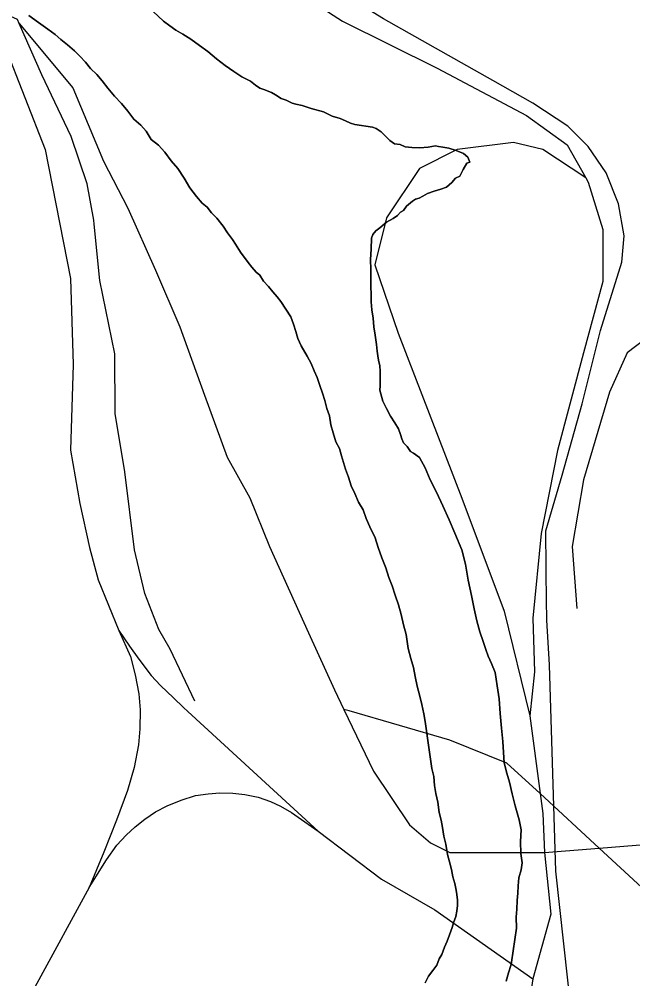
# Model space of a CAD drawing. Extents: x 2010165 to 2382125, y 1060529 to 1407316.
# Drawn here: x 2194860 to 2196877, y 1265056 to 1268211 of the extents above; entities that cross this region are included whole.
import ezdxf

# ---------------------------------------------------------------- set-up
doc = ezdxf.new("R2010")
doc.units = 0
for name, color, linetype in [('GM_X_City_Street', 7, 'Continuous'), ('GM_X_Major_River', 7, 'Continuous'), ('GM_X_Rail_Line', 7, 'Continuous')]:
    doc.layers.add(name, color=color, linetype=linetype)

msp = doc.modelspace()

# ---------------------------------------------------------------- linework, layer by layer
at = {"layer": 'GM_X_City_Street'}
for points in [[(2196416.3, 1268008.8), (2196057.4, 1268212), (2195825.1, 1268355.4)], [(2196594.6, 1266234.8), (2196593.8, 1266250.5), (2196593.5, 1266287.3), (2196591.3, 1266529.1), (2196644.3, 1266712.3), (2196710.6, 1266945.8), (2196770.7, 1267187.3), (2196840.8, 1267412.1), (2196847.9, 1267498.4), (2196829.6, 1267603.8), (2196789.1, 1267705.2), (2196730.3, 1267792.5), (2196663.4, 1267859.4), (2196547.8, 1267934.5), (2196416.3, 1268008.8)], [(2196716.4, 1264659.6), (2196706.9, 1264713.7), (2196689.3, 1264812.9), (2196623.9, 1265410.2), (2196602.4, 1266088.3), (2196594.6, 1266234.8)]]:
    msp.add_lwpolyline(points, dxfattribs=at)
at = {"layer": 'GM_X_Major_River'}
for points in [[(2194891.1, 1268223.4), (2194923.5, 1268199.7), (2194953.9, 1268178), (2194978.2, 1268160.2), (2194996.4, 1268144.4), (2195018.7, 1268126.6), (2195041.1, 1268106.8), (2195059.3, 1268088.9), (2195077.7, 1268069.1), (2195094, 1268049.2), (2195114.3, 1268029.4), (2195132.6, 1268007.6), (2195151, 1267983.7), (2195173.4, 1267957.9), (2195195.8, 1267934.1), (2195216.2, 1267908.2), (2195236.6, 1267882.4), (2195258.9, 1267862.6), (2195277.2, 1267842.8), (2195293.6, 1267814.9), (2195317.9, 1267797.1), (2195338.3, 1267773.3), (2195358.7, 1267745.4), (2195381.2, 1267719.6), (2195401.6, 1267687.8), (2195420.1, 1267655.9), (2195442.5, 1267628.1), (2195460.9, 1267606.2), (2195477.1, 1267592.4), (2195491.4, 1267574.5), (2195509.7, 1267556.6), (2195530.1, 1267530.8), (2195544.4, 1267508.9), (2195560.8, 1267487), (2195571, 1267471.1), (2195581.3, 1267453.2), (2195589.4, 1267441.2), (2195599.7, 1267427.3), (2195611.9, 1267411.4), (2195624.2, 1267395.5), (2195638.4, 1267379.6), (2195650.6, 1267369.7), (2195662.9, 1267349.8), (2195679.2, 1267332), (2195693.4, 1267314.1), (2195707.7, 1267298.2), (2195719.9, 1267282.3), (2195752.7, 1267232.5), (2195761, 1267208.6), (2195769.4, 1267184.6), (2195775.7, 1267160.6), (2195786.1, 1267136.6), (2195806.6, 1267102.8), (2195818.9, 1267078.8), (2195829.3, 1267054.9), (2195839.6, 1267032.9), (2195848, 1267006.9), (2195856.4, 1266981)], [(2195856.4, 1266981), (2195848, 1267006.9), (2195839.6, 1267032.9), (2195829.3, 1267054.9), (2195818.9, 1267078.8), (2195806.6, 1267102.8), (2195786.1, 1267136.6), (2195775.7, 1267160.6), (2195769.4, 1267184.6), (2195761, 1267208.6), (2195752.7, 1267232.5), (2195719.9, 1267282.3), (2195707.7, 1267298.2), (2195693.4, 1267314.1), (2195679.2, 1267332), (2195662.9, 1267349.8), (2195650.6, 1267369.7), (2195638.4, 1267379.6), (2195624.2, 1267395.5), (2195611.9, 1267411.4), (2195599.7, 1267427.3), (2195589.4, 1267441.2), (2195581.3, 1267453.2), (2195571, 1267471.1), (2195560.8, 1267487), (2195544.4, 1267508.9), (2195530.1, 1267530.8), (2195509.7, 1267556.6), (2195491.4, 1267574.5), (2195477.1, 1267592.4), (2195460.9, 1267606.2), (2195442.5, 1267628.1), (2195420.1, 1267655.9), (2195401.6, 1267687.8), (2195381.2, 1267719.6), (2195358.7, 1267745.4), (2195338.3, 1267773.3), (2195317.9, 1267797.1), (2195293.6, 1267814.9), (2195277.2, 1267842.8), (2195258.9, 1267862.6), (2195236.6, 1267882.4), (2195216.2, 1267908.2), (2195195.8, 1267934.1), (2195173.4, 1267957.9), (2195151, 1267983.7), (2195132.6, 1268007.6), (2195114.3, 1268029.4), (2195094, 1268049.2), (2195077.7, 1268069.1), (2195059.3, 1268088.9), (2195041.1, 1268106.8), (2195018.7, 1268126.6), (2194996.4, 1268144.4), (2194978.2, 1268160.2), (2194953.9, 1268178), (2194923.5, 1268199.7), (2194891.1, 1268223.4)], [(2195650.2, 1267983.7), (2195636, 1267993.6), (2195619.8, 1268007.4), (2195591.5, 1268021.1), (2195565.2, 1268038.9), (2195536.9, 1268058.6), (2195508.5, 1268080.3), (2195480.1, 1268104.1), (2195451.8, 1268123.8), (2195423.4, 1268145.5), (2195397.2, 1268161.2), (2195374.9, 1268175), (2195354.7, 1268188.8), (2195334.4, 1268204.6), (2195299.9, 1268236.3)], [(2195299.9, 1268236.3), (2195334.4, 1268204.6), (2195354.7, 1268188.8), (2195374.9, 1268175), (2195397.2, 1268161.2), (2195423.4, 1268145.5), (2195451.8, 1268123.8), (2195480.1, 1268104.1), (2195508.5, 1268080.3), (2195536.9, 1268058.6), (2195565.2, 1268038.9), (2195591.5, 1268021.1), (2195619.8, 1268007.4), (2195636, 1267993.6), (2195650.2, 1267983.7)], [(2196335.9, 1266366.7), (2196327.2, 1266418.8), (2196314.5, 1266466.8), (2196291.7, 1266520.7), (2196273.1, 1266564.6), (2196252.4, 1266610.5), (2196231.7, 1266656.4), (2196211.1, 1266696.3), (2196194.5, 1266736.2), (2196176, 1266770.1), (2196155.8, 1266783.9), (2196145.7, 1266789.8), (2196135.4, 1266805.8), (2196123.2, 1266817.6), (2196117, 1266831.6), (2196112.8, 1266845.6), (2196106.6, 1266863.6), (2196094.3, 1266883.5), (2196079.9, 1266905.4), (2196067.6, 1266931.3), (2196055.2, 1266955.3), (2196048.9, 1266979.3), (2196044.7, 1266991.3), (2196046.5, 1267005.3), (2196046.3, 1267017.4), (2196046.1, 1267035.4), (2196045.8, 1267053.5), (2196045.6, 1267071.5), (2196041.3, 1267089.5), (2196039.1, 1267103.6), (2196036.9, 1267119.6), (2196034.6, 1267141.6), (2196030.2, 1267171.7), (2196025.8, 1267199.7), (2196023.4, 1267227.8), (2196019, 1267255.8), (2196016.6, 1267281.8), (2196016.3, 1267305.9), (2196016, 1267332), (2196015.6, 1267358.1), (2196015.2, 1267388.2), (2196014.7, 1267420.3), (2196016.3, 1267454.4), (2196017.8, 1267490.6), (2196021.6, 1267502.6), (2196031.5, 1267514.8), (2196045.4, 1267525), (2196067.2, 1267543.3), (2196089.1, 1267555.6), (2196103, 1267565.8), (2196112.9, 1267576), (2196122.8, 1267582.1), (2196132.6, 1267596.3), (2196152.4, 1267612.6), (2196162.4, 1267618.7), (2196174.4, 1267622.8), (2196186.3, 1267629), (2196202.2, 1267637.2), (2196224.2, 1267645.5), (2196246.1, 1267651.8), (2196264.1, 1267658.1), (2196281.9, 1267674.3), (2196293.8, 1267688.5), (2196307.7, 1267694.7), (2196319.4, 1267716.9), (2196331.2, 1267737.1), (2196341.1, 1267741.2), (2196334.9, 1267757.2), (2196320.7, 1267769.1), (2196296.5, 1267778.8), (2196272.4, 1267786.6), (2196252.3, 1267790.3), (2196238.2, 1267792.2), (2196228.1, 1267794.1), (2196204.1, 1267789.8), (2196176.1, 1267787.4), (2196150, 1267789.1), (2196128, 1267790.8), (2196111.8, 1267798.7), (2196093.7, 1267800.5), (2196077.5, 1267812.3), (2196063.3, 1267826.2), (2196049.1, 1267840.1), (2196032.9, 1267851.9), (2196020.8, 1267855.8), (2195962.5, 1267865.1), (2195948.5, 1267868.9), (2195932.3, 1267876.8), (2195914.2, 1267884.6), (2195888, 1267892.3), (2195859.7, 1267906), (2195819.5, 1267917.5), (2195789.3, 1267927.2), (2195769.2, 1267931), (2195757.1, 1267934.8), (2195736.9, 1267944.6), (2195720.8, 1267950.5), (2195702.6, 1267962.3), (2195688.5, 1267970.1), (2195664.3, 1267979.9), (2195650.2, 1267983.7)], [(2195650.2, 1267983.7), (2195664.3, 1267979.9), (2195688.5, 1267970.1), (2195702.6, 1267962.3), (2195720.8, 1267950.5), (2195736.9, 1267944.6), (2195757.1, 1267934.8), (2195769.2, 1267931), (2195789.3, 1267927.2), (2195819.5, 1267917.5), (2195859.7, 1267906), (2195888, 1267892.3), (2195914.2, 1267884.6), (2195932.3, 1267876.8), (2195948.5, 1267868.9), (2195962.5, 1267865.1), (2196020.8, 1267855.8), (2196032.9, 1267851.9), (2196049.1, 1267840.1), (2196063.3, 1267826.2), (2196077.5, 1267812.3), (2196093.7, 1267800.5), (2196111.8, 1267798.7), (2196128, 1267790.8), (2196150, 1267789.1), (2196176.1, 1267787.4), (2196204.1, 1267789.8), (2196228.1, 1267794.1), (2196238.2, 1267792.2), (2196252.3, 1267790.3), (2196272.4, 1267786.6), (2196296.5, 1267778.8), (2196320.7, 1267769.1), (2196334.9, 1267757.2), (2196341.1, 1267741.2), (2196331.2, 1267737.1), (2196319.4, 1267716.9), (2196307.7, 1267694.7), (2196293.8, 1267688.5), (2196281.9, 1267674.3), (2196264.1, 1267658.1), (2196246.1, 1267651.8), (2196224.2, 1267645.5), (2196202.2, 1267637.2), (2196186.3, 1267629), (2196174.4, 1267622.8), (2196162.4, 1267618.7), (2196152.4, 1267612.6), (2196132.6, 1267596.3), (2196122.8, 1267582.1), (2196112.9, 1267576), (2196103, 1267565.8), (2196089.1, 1267555.6), (2196067.2, 1267543.3), (2196045.4, 1267525), (2196031.5, 1267514.8), (2196021.6, 1267502.6), (2196017.8, 1267490.6), (2196016.3, 1267454.4), (2196014.7, 1267420.3), (2196015.2, 1267388.2), (2196015.6, 1267358.1), (2196016, 1267332), (2196016.3, 1267305.9), (2196016.6, 1267281.8), (2196019, 1267255.8), (2196023.4, 1267227.8), (2196025.8, 1267199.7), (2196030.2, 1267171.7), (2196034.6, 1267141.6), (2196036.9, 1267119.6), (2196039.1, 1267103.6), (2196041.3, 1267089.5), (2196045.6, 1267071.5), (2196045.8, 1267053.5), (2196046.1, 1267035.4), (2196046.3, 1267017.4), (2196046.5, 1267005.3), (2196044.7, 1266991.3), (2196048.9, 1266979.3), (2196055.2, 1266955.3), (2196067.6, 1266931.3), (2196079.9, 1266905.4), (2196094.3, 1266883.5), (2196106.6, 1266863.6), (2196112.8, 1266845.6), (2196117, 1266831.6), (2196123.2, 1266817.6), (2196135.4, 1266805.8), (2196145.7, 1266789.8), (2196155.8, 1266783.9), (2196176, 1266770.1), (2196194.5, 1266736.2), (2196211.1, 1266696.3), (2196231.7, 1266656.4), (2196252.4, 1266610.5), (2196273.1, 1266564.6), (2196291.7, 1266520.7), (2196314.5, 1266466.8), (2196327.2, 1266418.8), (2196335.9, 1266366.7)], [(2195856.4, 1266981), (2195864.7, 1266957), (2195871.1, 1266931), (2195879.4, 1266907), (2195883.9, 1266877), (2195892.2, 1266851), (2195900.7, 1266821), (2195913, 1266799.1), (2195919.3, 1266775.1), (2195925.7, 1266753.1), (2195932, 1266731.1), (2195942.3, 1266705.1), (2195950.8, 1266677.1), (2195963.1, 1266651.2), (2195975.5, 1266623.2), (2195989.9, 1266597.3), (2196000.3, 1266569.4), (2196012.8, 1266541.4), (2196029.3, 1266505.5), (2196039.7, 1266473.5), (2196052.2, 1266439.6), (2196064.7, 1266407.6), (2196075.2, 1266375.6), (2196085.6, 1266347.7), (2196096, 1266317.7), (2196106.5, 1266285.7), (2196114.9, 1266253.7), (2196123.4, 1266219.7), (2196131.9, 1266187.7), (2196138.5, 1266141.6), (2196147, 1266109.6), (2196155.4, 1266079.6), (2196161.8, 1266049.6), (2196168.3, 1266017.6), (2196176.7, 1265985.6), (2196183.1, 1265957.6), (2196189.6, 1265927.6), (2196193.9, 1265901.5), (2196198.4, 1265871.5), (2196202.8, 1265839.4), (2196216.1, 1265747.3), (2196222.5, 1265721.3), (2196224.9, 1265691.2), (2196229.2, 1265665.2), (2196235.6, 1265637.2), (2196240.1, 1265603.1), (2196246.5, 1265577.1), (2196250.8, 1265553.1), (2196255.2, 1265525.1), (2196261.6, 1265499), (2196268.1, 1265465), (2196274.4, 1265441), (2196280.8, 1265415), (2196285.1, 1265391), (2196291.4, 1265369), (2196295.8, 1265347), (2196298, 1265332.9), (2196300.2, 1265314.9), (2196300.5, 1265296.9), (2196298.7, 1265278.8), (2196294.9, 1265260.7), (2196287.2, 1265240.5), (2196283.4, 1265224.4), (2196273.7, 1265200.2), (2196266, 1265180.1), (2196258.2, 1265159.9), (2196248.5, 1265135.7), (2196240.7, 1265121.6), (2196233, 1265101.4), (2196219.2, 1265083.2), (2196205.4, 1265065), (2196193.7, 1265042.8)], [(2196193.7, 1265042.8), (2196205.4, 1265065), (2196219.2, 1265083.2), (2196233, 1265101.4), (2196240.7, 1265121.6), (2196248.5, 1265135.7), (2196258.2, 1265159.9), (2196266, 1265180.1), (2196273.7, 1265200.2), (2196283.4, 1265224.4), (2196287.2, 1265240.5), (2196294.9, 1265260.7), (2196298.7, 1265278.8), (2196300.5, 1265296.9), (2196300.2, 1265314.9), (2196298, 1265332.9), (2196295.8, 1265347), (2196291.4, 1265369), (2196285.1, 1265391), (2196280.8, 1265415), (2196274.4, 1265441), (2196268.1, 1265465), (2196261.6, 1265499), (2196255.2, 1265525.1), (2196250.8, 1265553.1), (2196246.5, 1265577.1), (2196240.1, 1265603.1), (2196235.6, 1265637.2), (2196229.2, 1265665.2), (2196224.9, 1265691.2), (2196222.5, 1265721.3), (2196216.1, 1265747.3), (2196202.8, 1265839.4), (2196198.4, 1265871.5), (2196193.9, 1265901.5), (2196189.6, 1265927.6), (2196183.1, 1265957.6), (2196176.7, 1265985.6), (2196168.3, 1266017.6), (2196161.8, 1266049.6), (2196155.4, 1266079.6), (2196147, 1266109.6), (2196138.5, 1266141.6), (2196131.9, 1266187.7), (2196123.4, 1266219.7), (2196114.9, 1266253.7), (2196106.5, 1266285.7), (2196096, 1266317.7), (2196085.6, 1266347.7), (2196075.2, 1266375.6), (2196064.7, 1266407.6), (2196052.2, 1266439.6), (2196039.7, 1266473.5), (2196029.3, 1266505.5), (2196012.8, 1266541.4), (2196000.3, 1266569.4), (2195989.9, 1266597.3), (2195975.5, 1266623.2), (2195963.1, 1266651.2), (2195950.8, 1266677.1), (2195942.3, 1266705.1), (2195932, 1266731.1), (2195925.7, 1266753.1), (2195919.3, 1266775.1), (2195913, 1266799.1), (2195900.7, 1266821), (2195892.2, 1266851), (2195883.9, 1266877), (2195879.4, 1266907), (2195871.1, 1266931), (2195864.7, 1266957), (2195856.4, 1266981)], [(2196478.5, 1265110.8), (2196493.9, 1265222.9), (2196493.4, 1265259.1), (2196495.1, 1265285.2), (2196496.7, 1265313.3), (2196498.4, 1265337.4), (2196500, 1265361.5), (2196501.7, 1265387.6), (2196509.4, 1265413.8), (2196513, 1265437.9), (2196508.6, 1265467.9), (2196508.1, 1265508), (2196509.5, 1265546.2), (2196503.1, 1265578.2), (2196490.4, 1265624.2), (2196479.9, 1265664.2), (2196471.3, 1265702.2), (2196462.9, 1265732.2), (2196454.4, 1265766.2), (2196451.9, 1265800.3), (2196449.4, 1265836.4), (2196444.8, 1265880.5), (2196440.2, 1265928.6), (2196437.5, 1265976.7), (2196430.9, 1266018.8), (2196424.3, 1266062.8), (2196411.8, 1266092.8), (2196401.5, 1266116.7), (2196393.2, 1266138.7), (2196384.8, 1266164.7), (2196374.3, 1266196.6), (2196363.8, 1266232.6), (2196355.2, 1266272.7), (2196346.6, 1266316.7), (2196335.9, 1266366.7)], [(2196335.9, 1266366.7), (2196346.6, 1266316.7), (2196355.2, 1266272.7), (2196363.8, 1266232.6), (2196374.3, 1266196.6), (2196384.8, 1266164.7), (2196393.2, 1266138.7), (2196401.5, 1266116.7), (2196411.8, 1266092.8), (2196424.3, 1266062.8), (2196430.9, 1266018.8), (2196437.5, 1265976.7), (2196440.2, 1265928.6), (2196444.8, 1265880.5), (2196449.4, 1265836.4), (2196451.9, 1265800.3), (2196454.4, 1265766.2), (2196462.9, 1265732.2), (2196471.3, 1265702.2), (2196479.9, 1265664.2), (2196490.4, 1265624.2), (2196503.1, 1265578.2), (2196509.5, 1265546.2), (2196508.1, 1265508), (2196508.6, 1265467.9), (2196513, 1265437.9), (2196509.4, 1265413.8), (2196501.7, 1265387.6), (2196500, 1265361.5), (2196498.4, 1265337.4), (2196496.7, 1265313.3), (2196495.1, 1265285.2), (2196493.4, 1265259.1), (2196493.9, 1265222.9), (2196478.5, 1265110.8)], [(2196460.2, 1265048), (2196467.9, 1265076.2), (2196475.6, 1265100.3), (2196478.5, 1265110.8)], [(2196478.5, 1265110.8), (2196475.6, 1265100.3), (2196467.9, 1265076.2), (2196460.2, 1265048)]]:
    msp.add_lwpolyline(points, dxfattribs=at)
at = {"layer": 'GM_X_Rail_Line'}
for points in [[(2195131.6, 1269386.5), (2195136.9, 1269145.9), (2195206.5, 1268862.4), (2195398.9, 1268616.3), (2195682.3, 1268359.6), (2195922.9, 1268204.5), (2196233.1, 1268049.4), (2196527.1, 1267894.3), (2196660.8, 1267798), (2196722.2, 1267689.3)], [(2194698.5, 1268279.4), (2194810.8, 1268124.3), (2194944.5, 1267781.9), (2195027.9, 1267357.8), (2195037.3, 1267075.8), (2195027.9, 1266793.8), (2195059.2, 1266618.4), (2195090.6, 1266474.3), (2195118.8, 1266367.7), (2195186.9, 1266201.4)], [(2194859.6, 1268196.2), (2194853.6, 1268209.8), (2194698.5, 1268279.4)], [(2195105.9, 1267536.8), (2195104.5, 1267550.4), (2195083.5, 1267669.6), (2195030, 1267824.7), (2194933.8, 1268028), (2194859.6, 1268196.2)], [(2194859.6, 1268196.2), (2195035.4, 1267985.2), (2195136.9, 1267744.5), (2195217.2, 1267589.4), (2195308.1, 1267386.1), (2195388.2, 1267198.9), (2195468.5, 1266974.3), (2195543.3, 1266771.1), (2195618.2, 1266637.3), (2195682.3, 1266476.9)], [(2196722.2, 1267689.3), (2196580.6, 1267781.9), (2196485, 1267805.1), (2196299.4, 1267782), (2196175.5, 1267720.1), (2196067.2, 1267557.6), (2196028.4, 1267402.8), (2196105.7, 1267178.3), (2196314.4, 1266636.4), (2196453.6, 1266264.8), (2196537.8, 1265920.6)], [(2196722.2, 1267689.3), (2196730.3, 1267675), (2196778.5, 1267519.9), (2196778.5, 1267348.7), (2196714.3, 1267113.4), (2196628.7, 1266792.5), (2196575.3, 1266519.7), (2196548.5, 1266241.5), (2196553.9, 1266065), (2196537.8, 1265920.6)], [(2195437, 1265969.2), (2195356.2, 1266139.9), (2195318.7, 1266204.1), (2195272.1, 1266322.4), (2195238.5, 1266466.2), (2195206.5, 1266722.9), (2195175.3, 1266914.6), (2195174, 1267111), (2195124.5, 1267351.9), (2195105.9, 1267536.8)], [(2196766.3, 1265485.9), (2197130.8, 1265515.4), (2197604.9, 1265616.4), (2197783, 1265700.8), (2197942.7, 1265799.1), (2198093.8, 1265942), (2198190.1, 1266065), (2198259.6, 1266193.4), (2198292.3, 1266301.2), (2198311.9, 1266466.7), (2198314.7, 1266898.9), (2198264.9, 1267043.8), (2198195.4, 1267145.5), (2198024.3, 1267332.7), (2197863.9, 1267461), (2197655.4, 1267503.8), (2197457.5, 1267466.4), (2197286.4, 1267386.1), (2197040.5, 1267252.4), (2196858.7, 1267113.4), (2196799.8, 1266985), (2196714.3, 1266696.2), (2196676.9, 1266476.9), (2196692.9, 1266273.6)], [(2195682.3, 1266476.9), (2195810.7, 1266193.4), (2195896.2, 1266006.2), (2195927.2, 1265941.7)], [(2195186.9, 1266201.4), (2195225.5, 1266115.4), (2195240.7, 1266055.7), (2195253, 1265993.1), (2195256.8, 1265940), (2195255.9, 1265877.5), (2195252.1, 1265825.3), (2195237.9, 1265750.4), (2195215.1, 1265675.5), (2195179.1, 1265577.9), (2195138.3, 1265472.6), (2195090.1, 1265356.7)], [(2195186.9, 1266201.4), (2195221.9, 1266149.3), (2195253.2, 1266106.6), (2195293.9, 1266053.6), (2195324.2, 1266020.4), (2195366.9, 1265979.7), (2195400, 1265948.4), (2195414.2, 1265935.1)], [(2196571.9, 1265665.1), (2196463, 1265765.5), (2196275.8, 1265840.4), (2195944.3, 1265936.7), (2195927.2, 1265941.7)], [(2195927.2, 1265941.7), (2196024.5, 1265738.8), (2196142.2, 1265562.3), (2196211.7, 1265503.4), (2196275.8, 1265471.3), (2196420.2, 1265471.3), (2196586, 1265471.3)], [(2195414.2, 1265935.1), (2195682.8, 1265687.8), (2195842, 1265541)], [(2196537.8, 1265920.6), (2196571.9, 1265665.1)], [(2195090.1, 1265356.7), (2195147.1, 1265446.7), (2195180.2, 1265495), (2195211.5, 1265528.2), (2195241.3, 1265556.1), (2195273.1, 1265581.3), (2195308.1, 1265604.9), (2195345.6, 1265624.8), (2195391.5, 1265643.8), (2195438.9, 1265658.5), (2195480.6, 1265664.2), (2195519.4, 1265667), (2195562.3, 1265666.3), (2195601.8, 1265661.8), (2195645, 1265653.3), (2195686.2, 1265639), (2195718.9, 1265623.4), (2195754.4, 1265603), (2195842, 1265541)], [(2196571.9, 1265665.1), (2196580.6, 1265599.7), (2196586, 1265471.3)], [(2196766.3, 1265485.9), (2196571.9, 1265665.1)], [(2195842, 1265541), (2196050.7, 1265384), (2196226.2, 1265282.7), (2196547.6, 1265056.1)], [(2196586, 1265471.3), (2196607.4, 1265268.1), (2196547.6, 1265056.1)], [(2196586, 1265471.3), (2196766.3, 1265485.9)], [(2198167.4, 1264011.4), (2198049.5, 1264198.4), (2197728.6, 1264549.3), (2197586.8, 1264718.6), (2197449.9, 1264877.9), (2197287.9, 1265018.7), (2197032.6, 1265240.4), (2196766.3, 1265485.9)], [(2195090.1, 1265356.7), (2194743.9, 1264724.6)], [(2196547.6, 1265056.1), (2196526.3, 1264912.4)]]:
    msp.add_lwpolyline(points, dxfattribs=at)

doc.saveas('drawing.dxf')
